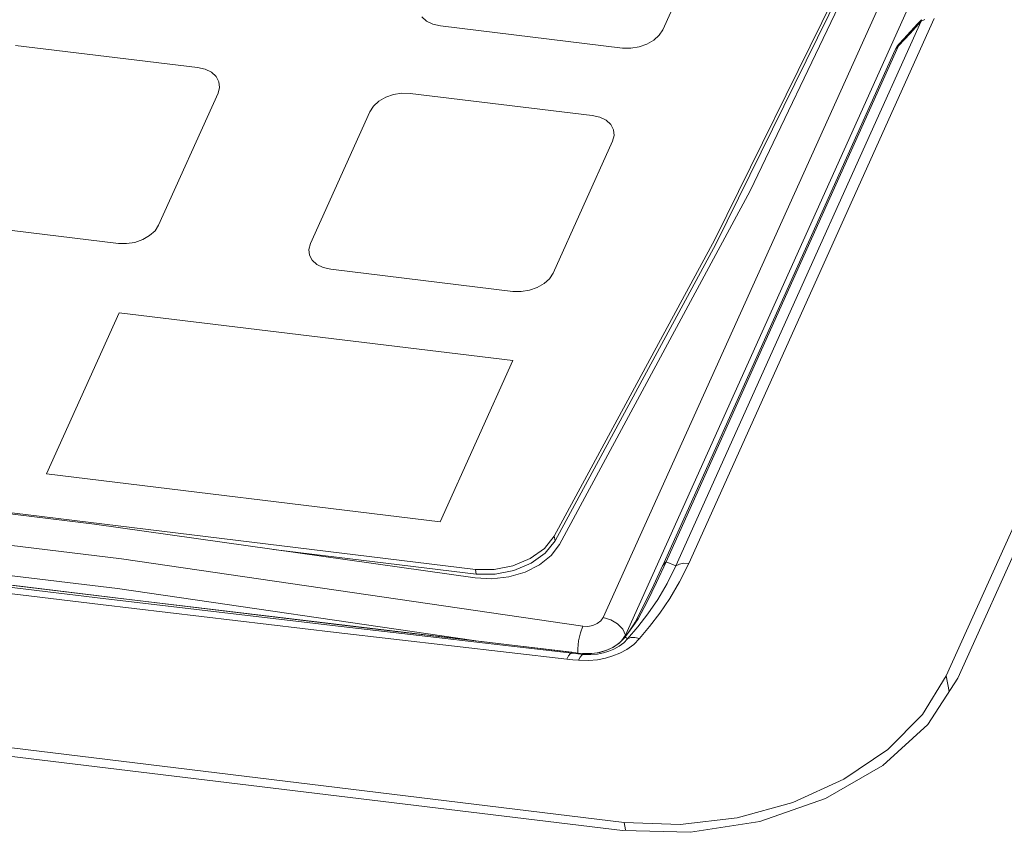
# Model space of a CAD drawing. Header units: millimetres. Extents: x -473 to 23648, y -382 to 1866.
# Tile 575 of 607: x 20775 to 20821, y 1545 to 1582. Entities that reach past the tile are written whole.
import ezdxf

# ---------------------------------------------------------------- set-up
doc = ezdxf.new("R2010")
doc.units = ezdxf.units.MM
doc.header["$LTSCALE"] = 80
doc.layers.get('0').update_dxf_attribs({"linetype": 'CONTINUOUS'})

msp = doc.modelspace()

# ---------------------------------------------------------------- linework, layer by layer
at = {"linetype": 'Continuous', "lineweight": 0}
for p, q in [((20817.797, 1551.829), (20852.059, 1627.819)), ((20852.603, 1627.72), (20818.342, 1551.73)), ((20801.847, 1554.544), (20834.418, 1626.785)), ((20802.879, 1553.733), (20835.45, 1625.973)), ((20816.649, 1590.997), (20808.684, 1574.385)), ((20807.385, 1588.005), (20804.62, 1581.872)), ((20807.038, 1572.121), (20813.884, 1586.01)), ((20793.413, 1582.471), (20793.633, 1582.273)), ((20810.965, 1569.686), (20816.637, 1582.272)), ((20811.57, 1569.803), (20817.243, 1582.389)), ((20816.637, 1582.272), (20816.115, 1581.7)), ((20816.645, 1582.34), (20816.465, 1582.142)), ((20816.807, 1582.355), (20816.637, 1582.272)), ((20816.637, 1582.272), (20816.645, 1582.34)), ((20802.747, 1581.021), (20794.277, 1582.05)), ((20816.465, 1582.142), (20815.832, 1581.452)), ((20816.115, 1581.7), (20815.587, 1581.127)), ((20815.832, 1581.452), (20815.6, 1581.201)), ((20782.981, 1580.115), (20774.511, 1581.144)), ((20815.423, 1580.933), (20804.606, 1556.941)), ((20815.423, 1580.933), (20815.52, 1581.103)), ((20815.461, 1581.001), (20815.423, 1580.933)), ((20815.587, 1581.127), (20815.461, 1581.001)), ((20815.52, 1581.103), (20815.599, 1581.2)), ((20815.599, 1581.2), (20815.587, 1581.127)), ((20783.932, 1578.922), (20781.167, 1572.788)), ((20801.333, 1577.886), (20792.863, 1578.915)), ((20790.991, 1578.064), (20788.225, 1571.931)), ((20802.284, 1576.692), (20799.519, 1570.559)), ((20808.684, 1574.385), (20799.819, 1557.938)), ((20779.294, 1571.937), (20770.824, 1572.966)), ((20799.567, 1558.329), (20807.038, 1572.121)), ((20799.609, 1558.112), (20807.08, 1571.904)), ((20788.313, 1571.157), (20788.532, 1570.96)), ((20797.646, 1569.708), (20789.176, 1570.737)), ((20805.222, 1556.943), (20810.965, 1569.686)), ((20805.827, 1557.06), (20811.57, 1569.803)), ((20779.332, 1568.719), (20775.952, 1561.222)), ((20797.636, 1566.495), (20779.332, 1568.719)), ((20797.636, 1566.495), (20794.256, 1558.999)), ((20742.988, 1563.213), (20795.902, 1556.786)), ((20794.256, 1558.999), (20775.952, 1561.222)), ((20758.066, 1559.872), (20779.436, 1557.276)), ((20757.911, 1558.485), (20779.251, 1555.893)), ((20799.11, 1557.76), (20799.567, 1558.329)), ((20799.567, 1558.329), (20799.609, 1558.112)), ((20786.507, 1557.715), (20795.944, 1556.569)), ((20779.436, 1557.276), (20800.892, 1554.141)), ((20804.772, 1557.136), (20804.326, 1556.167)), ((20804.772, 1557.136), (20805.222, 1556.943)), ((20805.401, 1556.205), (20805.827, 1557.06)), ((20779.681, 1555.402), (20767.541, 1556.872)), ((20795.902, 1556.786), (20795.944, 1556.569)), ((20804.825, 1556.127), (20805.222, 1556.943)), ((20779.251, 1555.893), (20795.824, 1553.471)), ((20803.645, 1554.931), (20803.325, 1554.325)), ((20725.643, 1554.397), (20802.817, 1545.023)), ((20803.324, 1554.325), (20803.286, 1554.258)), ((20803.325, 1554.325), (20803.324, 1554.325)), ((20803.464, 1554.493), (20803.332, 1554.279)), ((20803.452, 1554.107), (20803.925, 1554.716)), ((20802.737, 1544.641), (20725.564, 1554.015)), ((20802.754, 1554.004), (20802.879, 1553.733)), ((20803.071, 1553.933), (20802.845, 1553.625)), ((20803.025, 1553.852), (20802.869, 1553.647)), ((20802.979, 1553.549), (20803.452, 1554.107)), ((20803.182, 1554.063), (20803.025, 1553.852)), ((20803.286, 1554.258), (20803.071, 1553.933)), ((20803.332, 1554.279), (20803.182, 1554.063)), ((20803.54, 1553.569), (20804.003, 1554.127)), ((20800.704, 1553.462), (20800.667, 1553.087)), ((20802.626, 1553.385), (20802.33, 1553.175)), ((20802.869, 1553.647), (20802.626, 1553.385)), ((20802.693, 1553.464), (20802.879, 1553.733)), ((20802.869, 1553.647), (20802.845, 1553.626)), ((20802.869, 1553.647), (20802.979, 1553.549)), ((20802.89, 1553.686), (20802.879, 1553.733)), ((20800.374, 1552.93), (20800.395, 1552.887)), ((20800.374, 1552.93), (20800.384, 1552.93)), ((20800.667, 1553.087), (20800.673, 1552.896)), ((20802.021, 1553.027), (20801.689, 1552.926)), ((20802.33, 1553.175), (20802.021, 1553.027)), ((20802.585, 1553.355), (20802.298, 1553.16)), ((20800.898, 1552.872), (20800.901, 1552.872)), ((20801.312, 1552.868), (20800.898, 1552.872)), ((20800.898, 1552.872), (20800.929, 1552.831)), ((20801.689, 1552.926), (20801.312, 1552.868)), ((20817.797, 1551.829), (20817.938, 1551.106)), ((20802.885, 1544.669), (20802.817, 1545.023))]:
    msp.add_line(p, q, dxfattribs=at)
for points in [[(20807.08, 1571.904), (20813.926, 1585.794), (20820.141, 1599.766)], [(20793.633, 1582.273), (20793.927, 1582.129), (20794.277, 1582.05)], [(20802.747, 1581.021), (20803.128, 1581.011), (20803.515, 1581.072), (20803.88, 1581.199), (20804.2, 1581.384), (20804.452, 1581.613), (20804.62, 1581.872)], [(20815.587, 1581.127), (20810.191, 1569.157), (20804.772, 1557.136)], [(20783.932, 1578.922), (20784.003, 1579.192), (20783.973, 1579.456), (20783.844, 1579.695), (20783.625, 1579.893), (20783.331, 1580.036), (20782.981, 1580.115)], [(20792.863, 1578.915), (20792.482, 1578.925), (20792.096, 1578.864), (20791.73, 1578.737), (20791.41, 1578.552), (20791.158, 1578.323), (20790.991, 1578.064)], [(20802.284, 1576.692), (20802.355, 1576.963), (20802.326, 1577.226), (20802.197, 1577.465), (20801.978, 1577.663), (20801.683, 1577.807), (20801.333, 1577.886)], [(20779.294, 1571.937), (20779.675, 1571.928), (20780.062, 1571.988), (20780.427, 1572.115), (20780.747, 1572.3), (20780.999, 1572.529), (20781.167, 1572.788)], [(20788.225, 1571.931), (20788.154, 1571.66), (20788.184, 1571.396), (20788.313, 1571.157)], [(20788.532, 1570.96), (20788.826, 1570.816), (20789.176, 1570.737)], [(20797.646, 1569.708), (20798.027, 1569.698), (20798.414, 1569.759), (20798.779, 1569.886), (20799.099, 1570.071), (20799.351, 1570.3), (20799.519, 1570.559)], [(20795.891, 1556.389), (20778.185, 1558.892), (20760.543, 1561.034)], [(20795.944, 1556.569), (20796.815, 1556.559), (20797.691, 1556.73), (20798.494, 1557.068), (20799.152, 1557.543), (20799.609, 1558.112)], [(20799.819, 1557.938), (20799.429, 1557.432), (20798.882, 1556.995), (20798.211, 1556.656), (20797.457, 1556.434), (20796.668, 1556.343), (20795.891, 1556.389)], [(20795.902, 1556.786), (20796.773, 1556.776), (20797.649, 1556.947), (20798.451, 1557.285), (20799.11, 1557.76)], [(20804.772, 1557.136), (20804.645, 1557.01), (20804.607, 1556.942)], [(20805.222, 1556.943), (20805.392, 1557.026), (20805.598, 1557.066), (20805.827, 1557.06)], [(20767.528, 1556.766), (20778.708, 1555.42), (20789.659, 1554.127), (20800.395, 1552.887)], [(20800.463, 1552.92), (20789.946, 1554.168), (20779.146, 1555.464), (20767.996, 1556.813)], [(20804.607, 1556.942), (20804.205, 1556.072), (20803.645, 1554.931)], [(20767.289, 1556.496), (20778.47, 1555.15), (20789.419, 1553.856), (20800.15, 1552.615)], [(20804.326, 1556.167), (20803.888, 1555.283), (20803.464, 1554.493)], [(20804.003, 1554.127), (20804.475, 1554.747), (20804.945, 1555.437), (20805.401, 1556.205)], [(20803.925, 1554.716), (20804.388, 1555.387), (20804.825, 1556.127)], [(20800.384, 1552.93), (20790.873, 1554.059), (20779.681, 1555.402)], [(20801.361, 1554.172), (20801.572, 1554.262), (20801.74, 1554.39), (20801.847, 1554.544)], [(20801.847, 1554.544), (20802.2, 1554.44), (20802.516, 1554.251), (20802.754, 1554.004)], [(20803.464, 1554.493), (20803.34, 1554.351), (20803.325, 1554.325)], [(20800.892, 1554.141), (20800.783, 1553.831), (20800.704, 1553.462)], [(20800.892, 1554.141), (20801.126, 1554.131), (20801.361, 1554.172)], [(20800.704, 1552.558), (20801.163, 1552.545), (20801.583, 1552.584), (20801.956, 1552.657), (20802.294, 1552.758), (20802.616, 1552.89), (20802.943, 1553.067), (20803.265, 1553.299), (20803.54, 1553.569)], [(20800.929, 1552.831), (20801.264, 1552.821), (20801.578, 1552.849), (20801.858, 1552.904), (20802.109, 1552.979), (20802.346, 1553.077), (20802.582, 1553.207), (20802.805, 1553.371), (20802.979, 1553.549)], [(20802.845, 1553.626), (20802.817, 1553.589), (20802.585, 1553.355)], [(20802.979, 1553.549), (20803.13, 1553.613), (20803.322, 1553.619), (20803.54, 1553.569)], [(20802.298, 1553.16), (20801.964, 1553.007), (20801.581, 1552.904), (20801.172, 1552.862), (20800.901, 1552.872)], [(20800.395, 1552.887), (20800.313, 1552.856), (20800.229, 1552.763), (20800.15, 1552.615)], [(20800.15, 1552.615), (20800.427, 1552.585), (20800.704, 1552.558)], [(20800.395, 1552.887), (20800.662, 1552.858), (20800.929, 1552.831)], [(20800.898, 1552.872), (20800.676, 1552.896), (20800.463, 1552.92)], [(20800.929, 1552.831), (20800.853, 1552.799), (20800.777, 1552.706), (20800.704, 1552.558)], [(20802.737, 1544.641), (20805.913, 1544.561), (20809.134, 1545.067), (20812.181, 1546.125), (20814.846, 1547.662), (20816.947, 1549.574), (20818.342, 1551.73)], [(20817.797, 1551.829), (20816.694, 1550.044), (20815.079, 1548.417), (20813.035, 1547.03), (20810.662, 1545.952), (20808.082, 1545.238), (20805.422, 1544.923), (20802.817, 1545.023)]]:
    msp.add_lwpolyline(points, dxfattribs=at)

doc.saveas('drawing.dxf')
